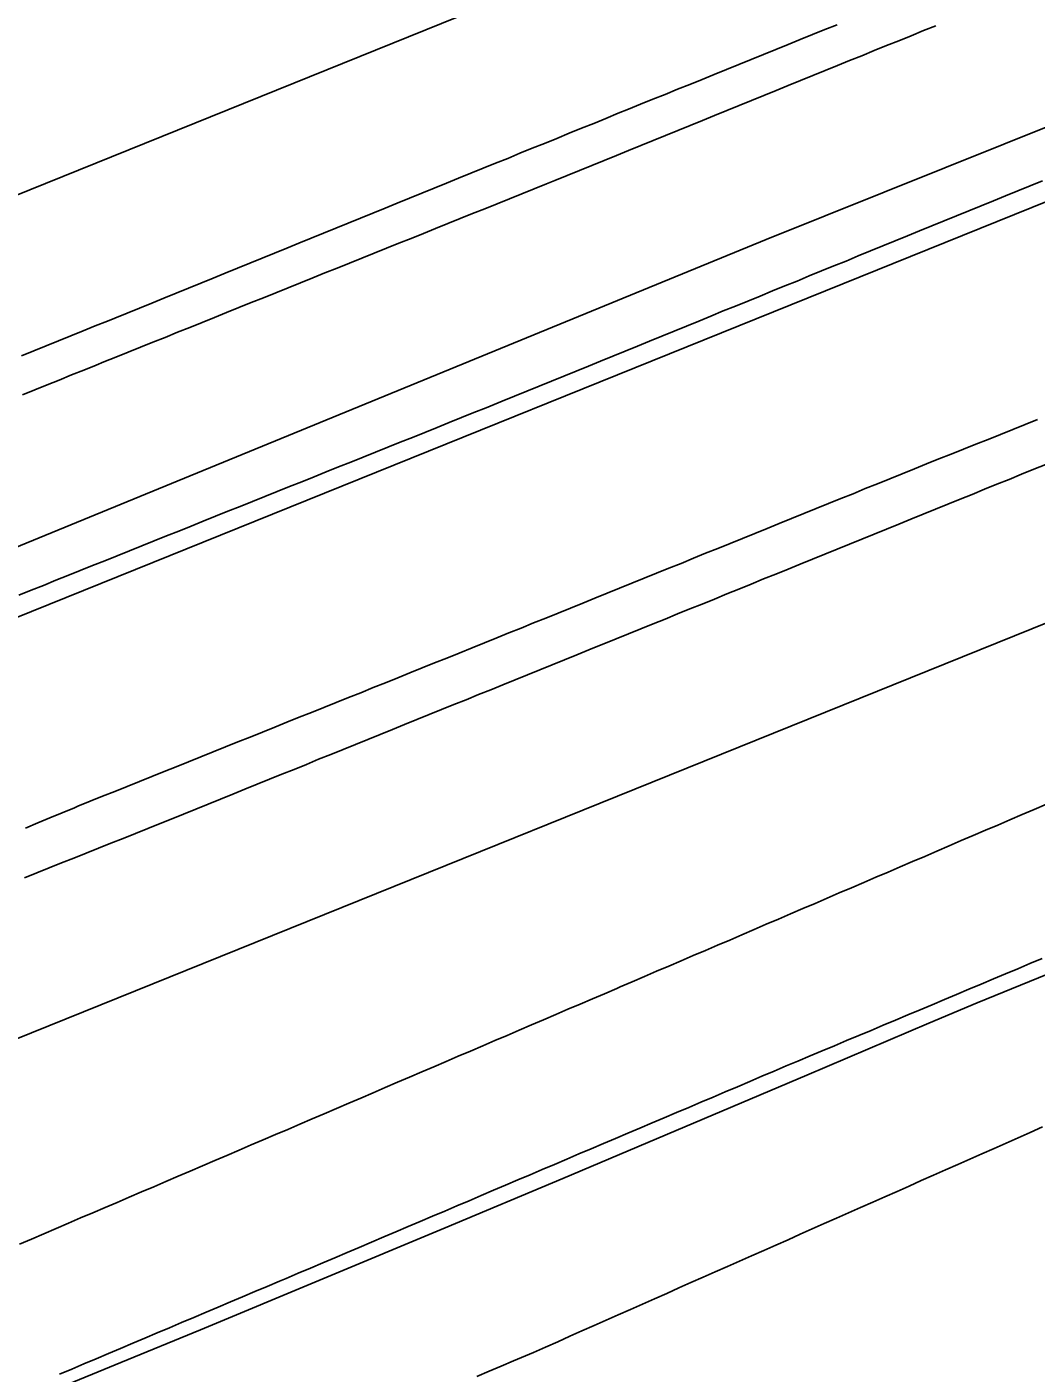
# Model space of a CAD drawing. Extents: x 1901471 to 1963503, y 756461 to 799997.
# Drawn here: x 1931762.8 to 1931838.9, y 773898 to 773999.6 of the extents above; entities that cross this region are included whole.
import ezdxf

# ---------------------------------------------------------------- set-up
doc = ezdxf.new("R2010")
doc.units = 0
for name, color, linetype in [('RD_DTM_BkLn1', 7, 'Continuous'), ('RD_EX_Fence_Other', 7, 'Continuous'), ('RD_EX_H2O', 7, 'Continuous'), ('RD_EX_Road', 7, 'Continuous'), ('RD_HC_Cl', 7, 'Continuous')]:
    doc.layers.add(name, color=color, linetype=linetype)

msp = doc.modelspace()

# ---------------------------------------------------------------- linework, layer by layer
at = {"layer": 'RD_DTM_BkLn1'}
msp.add_lwpolyline([(1931751.39, 773891.21), (1931760.64, 773895), (1931769.9, 773898.79), (1931775.89, 773901.25), (1931785.12, 773905.11), (1931794.35, 773908.96), (1931803.23, 773912.68), (1931812.44, 773916.59), (1931821.64, 773920.49), (1931830.85, 773924.4), (1931834.49, 773925.94), (1931843.75, 773929.71), (1931853.01, 773933.48), (1931861.82, 773937.06), (1931871.07, 773940.84), (1931876.55, 773943.08)], dxfattribs=at)
at = {"layer": 'RD_EX_Fence_Other'}
msp.add_lwpolyline([(1931659.56, 773919.03), (1931702.88, 773936.43), (1931744.73, 773953.24), (1931773.72, 773965.14), (1931818.57, 773983.55), (1931863.34, 774001.52), (1931906.97, 774019.49), (1931948.97, 774037.06), (1931993.06, 774054.11), (1932036.85, 774072), (1932080.57, 774089.94), (1932125.64, 774107.52), (1932175.96, 774127.99), (1932224.13, 774147.5), (1932273.05, 774167.6), (1932329.01, 774190.71), (1932382.78, 774212.1), (1932441, 774236.16), (1932490.09, 774255.6), (1932453.31, 774237.52)], dxfattribs=at)
at = {"layer": 'RD_EX_H2O'}
for points in [[(1931762.19, 773956.71), (1931763.12, 773957.08), (1931764.05, 773957.45), (1931764.98, 773957.83), (1931765.9, 773958.2), (1931766.83, 773958.57), (1931767.76, 773958.94), (1931768.69, 773959.31), (1931769.62, 773959.69), (1931769.62, 773959.69), (1931770.54, 773960.06), (1931771.47, 773960.43), (1931772.4, 773960.8), (1931773.33, 773961.18), (1931774.26, 773961.55), (1931775.19, 773961.92), (1931776.11, 773962.29), (1931777.04, 773962.67), (1931777.97, 773963.04), (1931778.9, 773963.41), (1931779.83, 773963.78), (1931780.75, 773964.16), (1931781.68, 773964.53), (1931782.61, 773964.9), (1931783.54, 773965.27), (1931784.47, 773965.65), (1931785.39, 773966.02), (1931786.32, 773966.39), (1931787.25, 773966.76), (1931788.18, 773967.13), (1931789.11, 773967.51), (1931790.03, 773967.88), (1931790.96, 773968.25), (1931791.89, 773968.62), (1931792.82, 773969), (1931793.75, 773969.37), (1931794.67, 773969.74), (1931795.6, 773970.11), (1931796.53, 773970.49), (1931797.46, 773970.86), (1931797.75, 773970.98), (1931798.67, 773971.35), (1931799.6, 773971.73), (1931800.53, 773972.11), (1931801.45, 773972.49), (1931802.38, 773972.87), (1931803.3, 773973.24), (1931804.23, 773973.62), (1931805.16, 773974), (1931806.08, 773974.38), (1931807.01, 773974.76), (1931807.93, 773975.13), (1931808.86, 773975.51), (1931809.78, 773975.89), (1931810.71, 773976.27), (1931811.64, 773976.64), (1931812.56, 773977.02), (1931813.49, 773977.4), (1931814.41, 773977.78), (1931815.34, 773978.16), (1931816.27, 773978.53), (1931817.19, 773978.91), (1931818.12, 773979.29), (1931819.04, 773979.67), (1931819.97, 773980.05), (1931820.9, 773980.42), (1931821.82, 773980.8), (1931822.75, 773981.18), (1931823.67, 773981.56), (1931824.6, 773981.93), (1931825.52, 773982.31), (1931826.45, 773982.69), (1931827.38, 773983.07), (1931828.3, 773983.45), (1931828.3, 773983.45), (1931829.23, 773983.82), (1931830.15, 773984.2), (1931831.08, 773984.58), (1931832.01, 773984.96), (1931832.93, 773985.34), (1931833.86, 773985.71), (1931834.78, 773986.09), (1931835.71, 773986.47), (1931836.63, 773986.85), (1931837.56, 773987.22), (1931838.49, 773987.6), (1931839.41, 773987.98)], [(1931796.75, 773897.74), (1931797.67, 773898.13), (1931798.59, 773898.52), (1931799.51, 773898.91), (1931800.43, 773899.3), (1931801.02, 773899.55), (1931801.93, 773899.96), (1931802.85, 773900.36), (1931803.76, 773900.77), (1931804.67, 773901.17), (1931805.59, 773901.58), (1931806.5, 773901.98), (1931807.42, 773902.39), (1931808.33, 773902.79), (1931809.25, 773903.2), (1931810.16, 773903.61), (1931811.07, 773904.01), (1931811.99, 773904.42), (1931812.9, 773904.82), (1931813.82, 773905.23), (1931814.73, 773905.63), (1931815.65, 773906.04), (1931816.56, 773906.44), (1931817.47, 773906.85), (1931818.39, 773907.25), (1931819.3, 773907.66), (1931820.22, 773908.06), (1931821.13, 773908.47), (1931822.05, 773908.87), (1931822.96, 773909.28), (1931823.87, 773909.68), (1931824.79, 773910.09), (1931825.7, 773910.49), (1931826.62, 773910.9), (1931826.62, 773910.9), (1931827.53, 773911.3), (1931828.45, 773911.71), (1931829.36, 773912.11), (1931830.27, 773912.52), (1931831.19, 773912.92), (1931832.1, 773913.33), (1931833.02, 773913.73), (1931833.93, 773914.14), (1931834.85, 773914.54), (1931835.76, 773914.95), (1931836.67, 773915.35), (1931837.59, 773915.76), (1931838.5, 773916.16), (1931839.42, 773916.57)]]:
    msp.add_lwpolyline(points, dxfattribs=at)
at = {"layer": 'RD_EX_Road'}
for points in [[(1931762.4, 773974.78), (1931763.33, 773975.15), (1931764.25, 773975.53), (1931765.18, 773975.9), (1931766.11, 773976.28), (1931767.04, 773976.65), (1931767.96, 773977.03), (1931768.89, 773977.4), (1931769.44, 773977.62), (1931770.36, 773978), (1931771.29, 773978.38), (1931772.22, 773978.75), (1931773.14, 773979.13), (1931774.07, 773979.51), (1931775, 773979.88), (1931775.92, 773980.26), (1931776.85, 773980.64), (1931777.77, 773981.02), (1931778.7, 773981.39), (1931779.63, 773981.77), (1931780.55, 773982.15), (1931781.48, 773982.52), (1931782.41, 773982.9), (1931783.33, 773983.28), (1931784.26, 773983.65), (1931785.18, 773984.03), (1931786.11, 773984.41), (1931787.04, 773984.78), (1931787.96, 773985.16), (1931788.89, 773985.54), (1931789.82, 773985.92), (1931790.74, 773986.29), (1931791.67, 773986.67), (1931792.59, 773987.05), (1931793.52, 773987.42), (1931794.45, 773987.8), (1931795.37, 773988.18), (1931796.3, 773988.55), (1931797.23, 773988.93), (1931798.15, 773989.31), (1931799.08, 773989.68), (1931800, 773990.06), (1931800.93, 773990.44), (1931801.86, 773990.81), (1931802.78, 773991.19), (1931803.71, 773991.57), (1931804.64, 773991.95), (1931805.56, 773992.32), (1931806.49, 773992.7), (1931807.41, 773993.08), (1931808.18, 773993.38), (1931809.1, 773993.76), (1931810.03, 773994.14), (1931810.96, 773994.51), (1931811.88, 773994.89), (1931812.81, 773995.26), (1931813.74, 773995.64), (1931814.66, 773996.01), (1931815.59, 773996.39), (1931816.52, 773996.77), (1931817.44, 773997.14), (1931818.37, 773997.52), (1931819.3, 773997.89), (1931820.22, 773998.27), (1931821.15, 773998.64), (1931822.08, 773999.02), (1931823, 773999.4), (1931823.93, 773999.77)], [(1931762.47, 773971.83), (1931763.4, 773972.2), (1931764.33, 773972.58), (1931765.25, 773972.95), (1931766.18, 773973.33), (1931767.11, 773973.7), (1931768.04, 773974.08), (1931768.6, 773974.31), (1931769.52, 773974.68), (1931770.45, 773975.05), (1931771.38, 773975.43), (1931772.31, 773975.8), (1931773.23, 773976.17), (1931774.16, 773976.55), (1931775.09, 773976.92), (1931776.02, 773977.29), (1931776.95, 773977.67), (1931777.87, 773978.04), (1931778.8, 773978.41), (1931779.73, 773978.79), (1931780.66, 773979.16), (1931781.58, 773979.53), (1931782.51, 773979.91), (1931783.44, 773980.28), (1931784.37, 773980.65), (1931785.29, 773981.03), (1931786.22, 773981.4), (1931787.15, 773981.77), (1931788.08, 773982.15), (1931789.01, 773982.52), (1931789.93, 773982.89), (1931790.86, 773983.27), (1931791.79, 773983.64), (1931792.72, 773984.01), (1931793.64, 773984.39), (1931794.57, 773984.76), (1931795.5, 773985.13), (1931796.43, 773985.51), (1931797.36, 773985.88), (1931798.28, 773986.25), (1931799.21, 773986.63), (1931800.14, 773987), (1931801.07, 773987.37), (1931801.99, 773987.75), (1931802.64, 773988.01), (1931803.57, 773988.39), (1931804.5, 773988.76), (1931805.42, 773989.14), (1931806.35, 773989.52), (1931807.27, 773989.89), (1931808.2, 773990.27), (1931809.13, 773990.65), (1931810.05, 773991.03), (1931810.98, 773991.4), (1931811.91, 773991.78), (1931812.83, 773992.16), (1931813.76, 773992.53), (1931814.68, 773992.91), (1931815.61, 773993.29), (1931816.54, 773993.66), (1931817.46, 773994.04), (1931818.39, 773994.42), (1931819.32, 773994.79), (1931820.24, 773995.17), (1931821.17, 773995.55), (1931822.09, 773995.93), (1931823.02, 773996.3), (1931823.95, 773996.68), (1931824.87, 773997.06), (1931825.8, 773997.43), (1931826.73, 773997.81), (1931827.65, 773998.19), (1931828.58, 773998.56), (1931829.5, 773998.94), (1931830.43, 773999.32), (1931831.36, 773999.69)], [(1931762.7, 773939.13), (1931763.62, 773939.52), (1931764.54, 773939.9), (1931765.47, 773940.29), (1931766.39, 773940.67), (1931766.65, 773940.78), (1931767.58, 773941.15), (1931768.51, 773941.53), (1931769.43, 773941.9), (1931770.36, 773942.27), (1931771.29, 773942.64), (1931772.22, 773943.02), (1931773.15, 773943.39), (1931774.07, 773943.76), (1931775, 773944.14), (1931775.93, 773944.51), (1931776.86, 773944.88), (1931777.79, 773945.25), (1931778.71, 773945.63), (1931779.64, 773946), (1931780.57, 773946.37), (1931781.5, 773946.75), (1931782.42, 773947.12), (1931783.35, 773947.49), (1931784.28, 773947.86), (1931785.21, 773948.24), (1931786.14, 773948.61), (1931787.06, 773948.98), (1931787.99, 773949.35), (1931788.92, 773949.73), (1931789.85, 773950.1), (1931790.78, 773950.47), (1931791.7, 773950.85), (1931792.63, 773951.22), (1931793.56, 773951.59), (1931794.49, 773951.96), (1931795.42, 773952.34), (1931796.39, 773952.73), (1931797.32, 773953.11), (1931798.25, 773953.48), (1931799.17, 773953.86), (1931800.1, 773954.23), (1931801.03, 773954.61), (1931801.96, 773954.98), (1931802.88, 773955.36), (1931803.81, 773955.73), (1931804.74, 773956.11), (1931805.66, 773956.49), (1931806.59, 773956.86), (1931807.52, 773957.24), (1931808.44, 773957.61), (1931809.37, 773957.99), (1931810.3, 773958.36), (1931811.22, 773958.74), (1931812.15, 773959.11), (1931813.08, 773959.49), (1931814, 773959.87), (1931814.93, 773960.24), (1931815.86, 773960.62), (1931816.78, 773960.99), (1931817.71, 773961.37), (1931818.64, 773961.74), (1931819.56, 773962.12), (1931820.49, 773962.49), (1931821.42, 773962.87), (1931822.34, 773963.25), (1931823.27, 773963.62), (1931824.2, 773964), (1931825.13, 773964.37), (1931826.05, 773964.75), (1931826.98, 773965.12), (1931827.91, 773965.5), (1931828.83, 773965.87), (1931829.75, 773966.25), (1931830.68, 773966.62), (1931831.61, 773966.99), (1931832.53, 773967.36), (1931833.46, 773967.73), (1931834.39, 773968.1), (1931835.32, 773968.47), (1931836.25, 773968.84), (1931837.18, 773969.22), (1931838.11, 773969.59), (1931839.03, 773969.96)], [(1931762.63, 773935.38), (1931763.56, 773935.75), (1931764.49, 773936.12), (1931765.42, 773936.5), (1931766.35, 773936.87), (1931767.28, 773937.24), (1931768.2, 773937.61), (1931769.13, 773937.98), (1931770.06, 773938.35), (1931770.99, 773938.73), (1931771.92, 773939.1), (1931772.85, 773939.47), (1931773.69, 773939.81), (1931774.62, 773940.18), (1931775.55, 773940.56), (1931776.47, 773940.94), (1931777.4, 773941.31), (1931778.33, 773941.69), (1931779.25, 773942.06), (1931780.18, 773942.44), (1931781.11, 773942.81), (1931782.03, 773943.19), (1931782.96, 773943.56), (1931783.89, 773943.94), (1931784.81, 773944.32), (1931785.74, 773944.69), (1931786.67, 773945.07), (1931787.6, 773945.44), (1931788.52, 773945.82), (1931789.45, 773946.19), (1931790.38, 773946.57), (1931791.3, 773946.94), (1931792.23, 773947.32), (1931793.16, 773947.69), (1931794.08, 773948.07), (1931795.01, 773948.45), (1931795.94, 773948.82), (1931796.86, 773949.2), (1931797.79, 773949.57), (1931798.72, 773949.95), (1931799.64, 773950.32), (1931800.57, 773950.7), (1931801.5, 773951.07), (1931802.42, 773951.45), (1931803.35, 773951.83), (1931804.28, 773952.2), (1931805.2, 773952.58), (1931806.13, 773952.95), (1931806.33, 773953.03), (1931807.26, 773953.41), (1931808.18, 773953.79), (1931809.11, 773954.16), (1931810.04, 773954.54), (1931810.96, 773954.91), (1931811.89, 773955.29), (1931812.82, 773955.67), (1931813.74, 773956.04), (1931814.67, 773956.42), (1931815.6, 773956.8), (1931816.52, 773957.17), (1931817.45, 773957.55), (1931818.37, 773957.93), (1931819.3, 773958.3), (1931820.23, 773958.68), (1931821.15, 773959.05), (1931822.08, 773959.43), (1931823.01, 773959.81), (1931823.93, 773960.18), (1931824.86, 773960.56), (1931825.79, 773960.94), (1931826.71, 773961.31), (1931827.64, 773961.69), (1931828.57, 773962.07), (1931829.49, 773962.44), (1931830.42, 773962.82), (1931831.35, 773963.19), (1931832.27, 773963.57), (1931833.2, 773963.95), (1931834.12, 773964.32), (1931835.05, 773964.7), (1931835.98, 773965.08), (1931836.9, 773965.45), (1931837.83, 773965.83), (1931838.76, 773966.21), (1931839.68, 773966.58)], [(1931839.72, 773940.94), (1931838.8, 773940.54), (1931837.88, 773940.15), (1931836.96, 773939.75), (1931836.04, 773939.36), (1931835.12, 773938.97), (1931834.2, 773938.57), (1931833.28, 773938.18), (1931832.37, 773937.78), (1931831.45, 773937.39), (1931830.53, 773936.99), (1931829.61, 773936.6), (1931828.69, 773936.21), (1931827.77, 773935.81), (1931826.85, 773935.42), (1931825.93, 773935.02), (1931825.01, 773934.63), (1931824.09, 773934.23), (1931823.18, 773933.84), (1931822.26, 773933.44), (1931821.34, 773933.05), (1931820.42, 773932.66), (1931819.5, 773932.26), (1931818.58, 773931.87), (1931817.66, 773931.47), (1931816.74, 773931.08), (1931815.82, 773930.68), (1931814.91, 773930.29), (1931813.99, 773929.9), (1931813.07, 773929.5), (1931812.15, 773929.11), (1931811.23, 773928.71), (1931810.31, 773928.32), (1931809.39, 773927.92), (1931808.47, 773927.53), (1931807.55, 773927.14), (1931807.3, 773927.03), (1931806.38, 773926.63), (1931805.46, 773926.24), (1931804.54, 773925.84), (1931803.62, 773925.45), (1931802.7, 773925.06), (1931801.78, 773924.66), (1931800.87, 773924.27), (1931799.95, 773923.88), (1931799.03, 773923.48), (1931798.11, 773923.09), (1931797.19, 773922.69), (1931796.27, 773922.3), (1931795.35, 773921.91), (1931794.43, 773921.51), (1931793.51, 773921.12), (1931792.59, 773920.72), (1931791.67, 773920.33), (1931790.75, 773919.94), (1931789.84, 773919.54), (1931788.92, 773919.15), (1931788, 773918.75), (1931787.08, 773918.36), (1931786.16, 773917.97), (1931785.24, 773917.57), (1931784.32, 773917.18), (1931783.4, 773916.79), (1931782.48, 773916.39), (1931781.56, 773916), (1931780.64, 773915.6), (1931779.73, 773915.21), (1931778.81, 773914.82), (1931777.89, 773914.42), (1931776.97, 773914.03), (1931776.05, 773913.63), (1931775.13, 773913.24), (1931774.21, 773912.85), (1931773.29, 773912.45), (1931772.37, 773912.06), (1931771.45, 773911.67), (1931770.53, 773911.27), (1931769.61, 773910.88), (1931768.7, 773910.48), (1931767.78, 773910.09), (1931766.86, 773909.7), (1931765.94, 773909.3), (1931765.02, 773908.91), (1931764.08, 773908.5), (1931763.16, 773908.11), (1931762.24, 773907.72)], [(1931839.4, 773929.29), (1931838.47, 773928.9), (1931837.55, 773928.51), (1931836.63, 773928.12), (1931835.71, 773927.74), (1931834.79, 773927.35), (1931833.86, 773926.96), (1931832.94, 773926.58), (1931832.02, 773926.19), (1931831.1, 773925.8), (1931830.18, 773925.41), (1931829.25, 773925.03), (1931828.33, 773924.64), (1931827.41, 773924.25), (1931826.49, 773923.86), (1931825.57, 773923.48), (1931824.64, 773923.09), (1931823.72, 773922.7), (1931822.8, 773922.32), (1931821.88, 773921.93), (1931820.96, 773921.54), (1931820.09, 773921.18), (1931819.17, 773920.79), (1931818.25, 773920.4), (1931817.33, 773920), (1931816.41, 773919.61), (1931815.49, 773919.22), (1931814.57, 773918.83), (1931813.65, 773918.44), (1931812.73, 773918.05), (1931811.81, 773917.66), (1931810.89, 773917.27), (1931809.97, 773916.87), (1931809.05, 773916.48), (1931808.13, 773916.09), (1931807.21, 773915.7), (1931806.29, 773915.31), (1931805.37, 773914.92), (1931804.45, 773914.53), (1931803.53, 773914.13), (1931802.61, 773913.74), (1931801.68, 773913.35), (1931800.76, 773912.96), (1931799.84, 773912.57), (1931798.92, 773912.18), (1931798, 773911.79), (1931797.08, 773911.4), (1931796.16, 773911), (1931795.24, 773910.61), (1931794.32, 773910.22), (1931793.4, 773909.83), (1931792.48, 773909.44), (1931791.56, 773909.05), (1931790.64, 773908.66), (1931789.72, 773908.27), (1931788.8, 773907.87), (1931787.88, 773907.48), (1931786.96, 773907.09), (1931786.04, 773906.7), (1931785.12, 773906.31), (1931784.2, 773905.92), (1931783.28, 773905.53), (1931782.36, 773905.14), (1931781.85, 773904.92), (1931780.92, 773904.53), (1931780, 773904.14), (1931779.08, 773903.75), (1931778.16, 773903.36), (1931777.24, 773902.97), (1931776.32, 773902.58), (1931775.4, 773902.19), (1931774.48, 773901.8), (1931773.56, 773901.41), (1931772.63, 773901.02), (1931771.71, 773900.64), (1931770.79, 773900.25), (1931769.87, 773899.86), (1931768.95, 773899.47), (1931768.03, 773899.08), (1931767.11, 773898.69), (1931766.19, 773898.3), (1931765.27, 773897.91)]]:
    msp.add_lwpolyline(points, dxfattribs=at)
at = {"layer": 'RD_HC_Cl'}
for p, q in [((1938541.05, 776727.63), (1929630.2, 773125.03)), ((1938552.08, 776700.34), (1929639.84, 773096.99)), ((1938563.17, 776672.89), (1929646.86, 773068.07))]:
    msp.add_line(p, q, dxfattribs=at)

doc.saveas('drawing.dxf')
